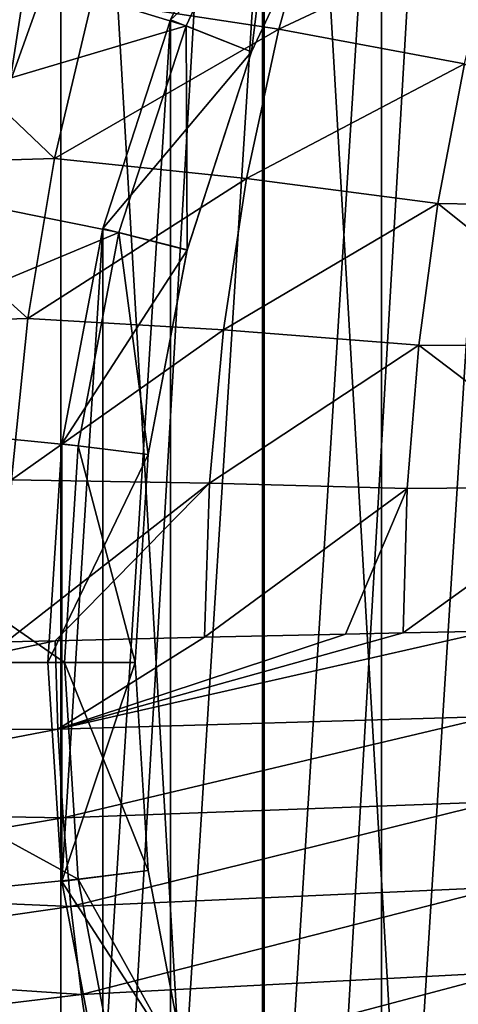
# Model space of a CAD drawing. Header units: metres. Extents: x -24 to 24, y -238 to 25.
# Tile 439 of 477: x -17.65 to -13.29, y -3.4 to 6.39. Entities that reach past the tile are written whole.
import ezdxf

# ---------------------------------------------------------------- set-up
doc = ezdxf.new("R2010")
doc.units = ezdxf.units.M
doc.layers.add('solid_10441023_001', color=7, linetype='CONTINUOUS')

msp = doc.modelspace()

# ---------------------------------------------------------------- linework, layer by layer
at = {"layer": 'solid_10441023_001'}
for points in [[(-13.021141, 19.802523, 43.900002), (-15.232268, 18.156761, 43.900002), (-13.021141, -19.802523, 43.900002)], [(-15.232268, -18.156761, -103.199997), (-15.232268, 18.156761, -103.199997), (-13.021141, 19.802523, -103.199997)], [(-13.021141, -19.802523, -103.199997), (-15.232268, -18.156761, -103.199997), (-13.021141, 19.802523, -103.199997)], [(-15.232268, 18.156761, 43.900002), (-17.23736, 16.265406, 43.900002), (-15.232268, -18.156761, 43.900002)], [(-17.23736, -16.265406, -103.199997), (-17.23736, 16.265406, -103.199997), (-15.232268, 18.156761, -103.199997)], [(-15.232268, -18.156761, -103.199997), (-17.23736, -16.265406, -103.199997), (-15.232268, 18.156761, -103.199997)], [(-15.232268, 18.156761, 43.900002), (-15.232268, -18.156761, 43.900002), (-13.021141, -19.802523, 43.900002)], [(-17.23736, 16.265406, 43.900002), (-19.009293, 14.154038, 43.900002), (-17.23736, -16.265406, 43.900002)], [(-19.009293, -14.154038, -103.199997), (-19.009293, 14.154038, -103.199997), (-17.23736, 16.265406, -103.199997)], [(-17.23736, -16.265406, -103.199997), (-19.009293, -14.154038, -103.199997), (-17.23736, 16.265406, -103.199997)], [(-17.23736, 16.265406, 43.900002), (-17.23736, -16.265406, 43.900002), (-15.232268, -18.156761, 43.900002)], [(-19.009293, 14.154038, 43.900002), (-19.009293, -14.154038, 43.900002), (-17.23736, -16.265406, 43.900002)], [(-18.073332, 10.954794, 56.700001), (-16.620188, 13.054582, 56.700001), (-18.07291, 4.640315, 56.700001)], [(-16.620188, 13.054582, 56.700001), (-17.745869, 5.766001, 56.700001), (-18.07291, 4.640315, 56.700001)], [(-16.620188, 13.054582, 56.700001), (-17.348814, 6.86886, 56.700001), (-17.745869, 5.766001, 56.700001)], [(-12.658491, 11.887088, 56.700001), (-12.658491, -11.887088, 56.700001), (-14.048522, -10.206824, 56.700001)], [(-12.658491, 11.887088, 56.700001), (-14.048522, -10.206824, 56.700001), (-14.048522, 10.206824, 56.700001)], [(-14.048522, 10.206824, 56.700001), (-14.048522, -10.206824, 56.700001), (-15.216999, -8.365595, 56.700001)], [(-14.048522, 10.206824, 56.700001), (-15.216999, -8.365595, 56.700001), (-15.216999, 8.365595, 56.700001)], [(-15.216999, 8.365595, 56.700001), (-16.145494, 6.392436, 56.700001), (-14.459064, 7.948927, 55.201923)], [(-15.216999, 8.365595, 56.700001), (-15.216999, -8.365595, 56.700001), (-16.145494, -6.392436, 56.700001)], [(-15.216999, 8.365595, 56.700001), (-16.145494, -6.392436, 56.700001), (-16.145494, 6.392436, 56.700001)], [(-15.072486, 8.286151, 45), (-15.99213, 6.331818, 45), (-19.635347, 7.446686, 45)], [(-15.072486, 8.286151, 45), (-15.341285, 6.074125, 45.700005), (-15.99213, 6.331818, 45)], [(-15.072486, 8.286151, 45), (-14.459068, 7.948921, 45.700005), (-15.341285, 6.074125, 45.700005)], [(-16.145494, 6.392436, 56.700001), (-15.341335, 6.073997, 55.201923), (-14.459064, 7.948927, 55.201923)], [(-14.459064, 7.948927, 55.201923), (-15.341335, 6.073997, 55.201923), (-14.459068, 7.948921, 45.700005)], [(-15.341335, 6.073997, 55.201923), (-15.341285, 6.074125, 45.700005), (-14.459068, 7.948921, 45.700005)], [(-16.930029, 6.580442, 73.28598), (-15.069404, 6.301559, 73.544098), (-14.656221, 7.764601, 73.128204)], [(-14.656221, 7.764601, 73.128204), (-15.069404, 6.301559, 73.544098), (-12.882967, 7.327665, 73.406776)], [(-15.99213, 6.331818, 45), (-20.389797, 5.02555, 45), (-19.635347, 7.446686, 45)], [(-15.069404, 6.301559, 73.544098), (-13.223707, 5.956656, 73.80043), (-12.882967, 7.327665, 73.406776)], [(-17.745869, 5.766001, 56.700001), (-17.348814, 6.86886, 56.700001), (-18.992958, 6.645924, 53.776043)], [(-18.888163, 6.52443, 73.099464), (-17.300829, 5.012096, 73.721779), (-16.930029, 6.580442, 73.28598)], [(-16.930029, 6.580442, 73.28598), (-17.300829, 5.012096, 73.721779), (-15.069404, 6.301559, 73.544098)], [(-18.888163, 6.52443, 73.099464), (-19.264645, 4.952927, 73.531075), (-17.300829, 5.012096, 73.721779)], [(-16.145494, 6.392436, 56.700001), (-16.819366, 4.318466, 56.700001), (-15.341335, 6.073997, 55.201923)], [(-16.145494, 6.392436, 56.700001), (-16.145494, -6.392436, 56.700001), (-16.819366, -4.318466, 56.700001)], [(-16.145494, 6.392436, 56.700001), (-16.819366, -4.318466, 56.700001), (-16.819366, 4.318466, 56.700001)], [(-15.99213, 6.331818, 45), (-16.659605, 4.27758, 45), (-20.389797, 5.02555, 45)], [(-17.300829, 5.012096, 73.721779), (-15.391109, 4.814581, 73.961273), (-15.069404, 6.301559, 73.544098)], [(-15.99213, 6.331818, 45), (-15.981595, 4.10349, 45.700005), (-16.659605, 4.27758, 45)], [(-15.99213, 6.331818, 45), (-15.341285, 6.074125, 45.700005), (-15.981595, 4.10349, 45.700005)], [(-15.069404, 6.301559, 73.544098), (-15.391109, 4.814581, 73.961273), (-13.223707, 5.956656, 73.80043)], [(-16.819366, 4.318466, 56.700001), (-15.981645, 4.103294, 55.201923), (-15.341335, 6.073997, 55.201923)], [(-15.341335, 6.073997, 55.201923), (-15.981645, 4.103294, 55.201923), (-15.981595, 4.10349, 45.700005)], [(-15.341335, 6.073997, 55.201923), (-15.981595, 4.10349, 45.700005), (-15.341285, 6.074125, 45.700005)], [(-15.391109, 4.814581, 73.961273), (-13.489101, 4.565188, 74.193909), (-13.223707, 5.956656, 73.80043)], [(-13.223707, 5.956656, 73.80043), (-13.489101, 4.565188, 74.193909), (-11.551524, 4.534124, 74.343658)], [(-16.659605, 4.27758, 45), (-20.846899, 2.531168, 45), (-20.389797, 5.02555, 45)], [(-19.264645, 4.952927, 73.531075), (-17.566156, 3.422734, 74.158829), (-17.300829, 5.012096, 73.721779)], [(-17.300829, 5.012096, 73.721779), (-17.566156, 3.422734, 74.158829), (-15.391109, 4.814581, 73.961273)], [(-19.264645, 4.952927, 73.531075), (-19.533901, 3.36244, 73.964798), (-17.566156, 3.422734, 74.158829)], [(-17.566156, 3.422734, 74.158829), (-15.621443, 3.307932, 74.378448), (-15.391109, 4.814581, 73.961273)], [(-15.391109, 4.814581, 73.961273), (-15.621443, 3.307932, 74.378448), (-13.489101, 4.565188, 74.193909)], [(-15.621443, 3.307932, 74.378448), (-13.679235, 3.155933, 74.586357), (-13.489101, 4.565188, 74.193909)], [(-13.489101, 4.565188, 74.193909), (-13.679235, 3.155933, 74.586357), (-11.720319, 3.149045, 74.732086)], [(-13.489101, 4.565188, 74.193909), (-11.720319, 3.149045, 74.732086), (-11.551524, 4.534124, 74.343658)], [(-16.819366, 4.318466, 56.700001), (-17.227987, 2.176394, 56.700001), (-15.981645, 4.103294, 55.201923)], [(-16.819366, 4.318466, 56.700001), (-16.819366, -4.318466, 56.700001), (-17.227987, -2.176394, 56.700001)], [(-16.819366, 4.318466, 56.700001), (-17.227987, -2.176394, 56.700001), (-17.227987, 2.176394, 56.700001)], [(-16.659605, 4.27758, 45), (-17.064367, 2.155811, 45), (-20.846899, 2.531168, 45)], [(-16.659605, 4.27758, 45), (-16.369883, 2.068074, 45.700005), (-17.064367, 2.155811, 45)], [(-16.659605, 4.27758, 45), (-15.981595, 4.10349, 45.700005), (-16.369883, 2.068074, 45.700005)], [(-17.227987, 2.176394, 56.700001), (-16.369902, 2.067921, 55.201923), (-15.981645, 4.103294, 55.201923)], [(-15.981645, 4.103294, 55.201923), (-16.369902, 2.067921, 55.201923), (-16.369883, 2.068074, 45.700005)], [(-15.981645, 4.103294, 55.201923), (-16.369883, 2.068074, 45.700005), (-15.981595, 4.10349, 45.700005)], [(-19.533901, 3.36244, 73.964798), (-17.726137, 1.818367, 74.595421), (-17.566156, 3.422734, 74.158829)], [(-17.566156, 3.422734, 74.158829), (-17.726137, 1.818367, 74.595421), (-15.621443, 3.307932, 74.378448)], [(-17.726137, 1.818367, 74.595421), (-15.760514, 1.785876, 74.794373), (-15.621443, 3.307932, 74.378448)], [(-15.621443, 3.307932, 74.378448), (-15.760514, 1.785876, 74.794373), (-13.679235, 3.155933, 74.586357)], [(-15.760514, 1.785876, 74.794373), (-13.794191, 1.731566, 74.976944), (-13.679235, 3.155933, 74.586357)], [(-13.679235, 3.155933, 74.586357), (-13.794191, 1.731566, 74.976944), (-11.822459, 1.747515, 75.118042)], [(-13.679235, 3.155933, 74.586357), (-11.822459, 1.747515, 75.118042), (-11.720319, 3.149045, 74.732086)], [(-17.200001, 0, 45), (-21, 0, 45), (-20.846899, 2.531168, 45)], [(-17.064367, 2.155811, 45), (-17.200001, 0, 45), (-20.846899, 2.531168, 45)], [(-17.227987, 2.176394, 56.700001), (-17.364914, 0, 56.700001), (-16.369902, 2.067921, 55.201923)], [(-17.227987, 2.176394, 56.700001), (-17.227987, -2.176394, 56.700001), (-17.364914, 0, 56.700001)], [(-17.064367, 2.155811, 45), (-16.5, 0, 45.700001), (-17.200001, 0, 45)], [(-17.064367, 2.155811, 45), (-16.369883, 2.068074, 45.700005), (-16.5, 0, 45.700001)], [(-17.364914, 0, 56.700001), (-16.5, 0, 55.201923), (-16.369902, 2.067921, 55.201923)], [(-16.369883, 2.068074, 45.700005), (-16.5, 0, 55.201923), (-16.5, 0, 45.700001)], [(-16.369902, 2.067921, 55.201923), (-16.5, 0, 55.201923), (-16.369883, 2.068074, 45.700005)], [(-17.726137, 1.818367, 74.595421), (-17.781464, 0.204989, 75.029785), (-15.760514, 1.785876, 74.794373)], [(-17.781464, 0.204989, 75.029785), (-17.293146, 0.217319, 75.075798), (-15.760514, 1.785876, 74.794373)], [(-17.293146, 0.217319, 75.075798), (-15.808734, 0.252675, 75.207748), (-15.760514, 1.785876, 74.794373)], [(-15.760514, 1.785876, 74.794373), (-15.808734, 0.252675, 75.207748), (-13.794191, 1.731566, 74.976944)], [(-15.808734, 0.252675, 75.207748), (-14.406265, 0.283145, 75.321465), (-13.794191, 1.731566, 74.976944)], [(-14.406265, 0.283145, 75.321465), (-13.834054, 0.294759, 75.364815), (-13.794191, 1.731566, 74.976944)], [(-13.834054, 0.294759, 75.364815), (-12.977033, 0.31127, 75.42643), (-11.822459, 1.747515, 75.118042)], [(-13.794191, 1.731566, 74.976944), (-13.834054, 0.294759, 75.364815), (-11.822459, 1.747515, 75.118042)], [(-17.265812, -0.664177, 75.312683), (-12.977033, 0.31127, 75.42643), (-13.834054, 0.294759, 75.364815)], [(-12.957264, -0.537719, 75.654099), (-12.977033, 0.31127, 75.42643), (-17.265812, -0.664177, 75.312683)], [(-17.265812, -0.664177, 75.312683), (-13.834054, 0.294759, 75.364815), (-14.406265, 0.283145, 75.321465)], [(-21.539089, -0.685855, 74.840569), (-17.293146, 0.217319, 75.075798), (-17.781464, 0.204989, 75.029785)], [(-17.265812, -0.664177, 75.312683), (-17.293146, 0.217319, 75.075798), (-21.539089, -0.685855, 74.840569)], [(-17.265812, -0.664177, 75.312683), (-15.808734, 0.252675, 75.207748), (-17.293146, 0.217319, 75.075798)], [(-17.265812, -0.664177, 75.312683), (-14.406265, 0.283145, 75.321465), (-15.808734, 0.252675, 75.207748)], [(-17.064367, -2.155813, 45), (-20.846899, -2.531168, 45), (-21, 0, 45)], [(-17.200001, 0, 45), (-17.064367, -2.155813, 45), (-21, 0, 45)], [(-17.364914, 0, 56.700001), (-17.227987, -2.176394, 56.700001), (-16.5, 0, 55.201923)], [(-17.227987, -2.176394, 56.700001), (-16.369902, -2.067921, 55.201923), (-16.5, 0, 55.201923)], [(-17.200001, 0, 45), (-16.5, 0, 45.700001), (-16.369883, -2.068075, 45.700005)], [(-17.200001, 0, 45), (-16.369883, -2.068075, 45.700005), (-17.064367, -2.155813, 45)], [(-16.5, 0, 45.700001), (-16.5, 0, 55.201923), (-16.369902, -2.067921, 55.201923)], [(-16.369883, -2.068075, 45.700005), (-16.5, 0, 45.700001), (-16.369902, -2.067921, 55.201923)], [(-12.957264, -0.537719, 75.654099), (-17.265812, -0.664177, 75.312683), (-17.213766, -1.545507, 75.54808)], [(-12.918511, -1.386619, 75.880714), (-12.957264, -0.537719, 75.654099), (-17.213766, -1.545507, 75.54808)], [(-17.265812, -0.664177, 75.312683), (-21.539089, -0.685855, 74.840569), (-21.468876, -1.467126, 75.053017)], [(-17.213766, -1.545507, 75.54808), (-17.265812, -0.664177, 75.312683), (-21.468876, -1.467126, 75.053017)], [(-17.213766, -1.545507, 75.54808), (-21.468876, -1.467126, 75.053017), (-21.370413, -2.245694, 75.26474)], [(-12.918511, -1.386619, 75.880714), (-17.213766, -1.545507, 75.54808), (-17.136364, -2.425283, 75.781952)], [(-12.860733, -2.234397, 76.106178), (-12.918511, -1.386619, 75.880714), (-17.136364, -2.425283, 75.781952)], [(-17.136364, -2.425283, 75.781952), (-17.213766, -1.545507, 75.54808), (-21.370413, -2.245694, 75.26474)], [(-17.227987, -2.176394, 56.700001), (-15.981645, -4.103294, 55.201923), (-16.369902, -2.067921, 55.201923)], [(-17.064367, -2.155813, 45), (-16.369883, -2.068075, 45.700005), (-15.981594, -4.103492, 45.700005)], [(-16.369883, -2.068075, 45.700005), (-16.369902, -2.067921, 55.201923), (-15.981645, -4.103294, 55.201923)], [(-15.981594, -4.103492, 45.700005), (-16.369883, -2.068075, 45.700005), (-15.981645, -4.103294, 55.201923)], [(-17.136364, -2.425283, 75.781952), (-21.370413, -2.245694, 75.26474), (-21.24371, -3.020622, 75.475662)], [(-17.064367, -2.155813, 45), (-16.659605, -4.277583, 45), (-20.846899, -2.531168, 45)], [(-17.227987, -2.176394, 56.700001), (-16.819366, -4.318466, 56.700001), (-15.981645, -4.103294, 55.201923)], [(-12.860733, -2.234397, 76.106178), (-17.136364, -2.425283, 75.781952), (-17.033489, -3.302122, 76.014214)], [(-17.064367, -2.155813, 45), (-15.981594, -4.103492, 45.700005), (-16.659605, -4.277583, 45)], [(-12.783844, -3.080017, 76.330414), (-12.860733, -2.234397, 76.106178), (-17.033489, -3.302122, 76.014214)], [(-17.033489, -3.302122, 76.014214), (-17.136364, -2.425283, 75.781952), (-21.24371, -3.020622, 75.475662)], [(-16.659605, -4.277583, 45), (-20.389797, -5.02555, 45), (-20.846899, -2.531168, 45)], [(-17.033489, -3.302122, 76.014214), (-21.24371, -3.020622, 75.475662), (-21.088827, -3.791026, 75.68573)], [(-12.783844, -3.080017, 76.330414), (-17.033489, -3.302122, 76.014214), (-16.904995, -4.174601, 76.244781)], [(-12.687734, -3.922412, 76.553329), (-12.783844, -3.080017, 76.330414), (-16.904995, -4.174601, 76.244781)], [(-16.904995, -4.174601, 76.244781), (-17.033489, -3.302122, 76.014214), (-21.088827, -3.791026, 75.68573)]]:
    msp.add_3dface(points, dxfattribs=at)

doc.saveas('drawing.dxf')
